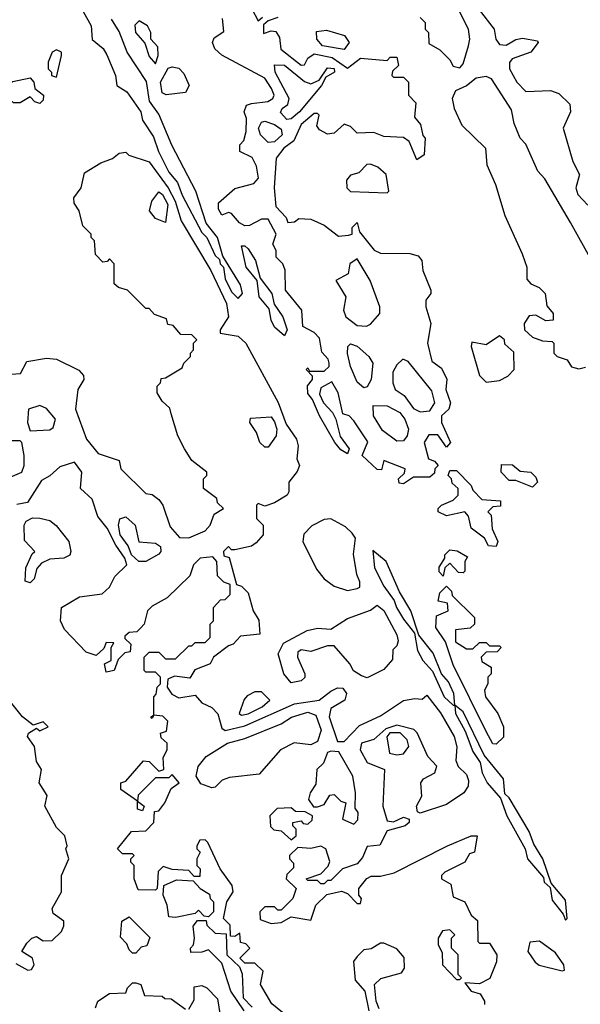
# Model space of a CAD drawing. Extents: x 2889633 to 3052318, y 540750 to 918690.
# Tile 611 of 656: x 2983084 to 2984780, y 845135 to 848114. Entities that reach past the tile are written whole.
import ezdxf

# ---------------------------------------------------------------- set-up
doc = ezdxf.new("R2010")
doc.units = 0

msp = doc.modelspace()

# ---------------------------------------------------------------- linework, layer by layer
at = {"layer": '0CON02XD'}
for points in [[(2983222.5, 848235), (2983300, 848095), (2983303.3, 848053.3), (2983336, 848026), (2983347.7, 848007.7), (2983373.3, 847945), (2983377.5, 847915), (2983407.5, 847895), (2983450, 847835), (2983455, 847810), (2983488.8, 847758.8), (2983503.3, 847715), (2983535, 847652.5), (2983560.7, 847620.7), (2983575, 847582.5), (2983635, 847470), (2983650, 847455), (2983675, 847400), (2983688.3, 847388.3), (2983690, 847375), (2983700, 847365), (2983705, 847330), (2983725, 847290), (2983745, 847270)], [(2984415, 847967.5), (2984425, 847980), (2984442, 848035), (2984445.8, 848055), (2984441.4, 848085), (2984362, 848242)], [(2983786.4, 848146.4), (2983805, 848110), (2983818.3, 848121.7)], [(2984473.5, 848143.5), (2984518.8, 848085), (2984524, 848055), (2984535, 848038.8), (2984555, 848036.2), (2984585, 848053.8), (2984605, 848058), (2984650, 848050), (2984652.5, 848045), (2984630, 848015), (2984573.8, 847995), (2984565.8, 847984.2), (2984565.8, 847965), (2984588, 847925), (2984615, 847896.7), (2984689.3, 847899.3), (2984715, 847890), (2984748.3, 847858.3), (2984750, 847835), (2984727.5, 847785), (2984757.5, 847685), (2984777.5, 847645), (2984766.2, 847605), (2984772, 847585), (2984803, 847553)], [(2983745, 847270), (2983757.5, 847285), (2983751.7, 847311.7), (2983698.3, 847398.3), (2983682.5, 847455), (2983648.3, 847498.3), (2983616.7, 847595), (2983543.8, 847733.8), (2983505, 847827.5), (2983476.7, 847866.7), (2983467, 847927), (2983408.8, 848015), (2983385, 848077.5), (2983361.2, 848115)], [(2983495, 847980), (2983502.5, 848005), (2983501.7, 848031.7), (2983480, 848055), (2983480, 848075), (2983470, 848095), (2983445, 848110), (2983432.5, 848097.5), (2983434.2, 848075), (2983462.5, 848042.5), (2983475, 848002.5), (2983495, 847980)], [(2984245, 846710), (2984231.7, 846711.7), (2984230, 846725), (2984248.3, 846741.7), (2984250, 846755), (2984185, 846780), (2984178.3, 846751.7), (2984165, 846752.5), (2984120, 846795), (2984137, 846837), (2984095, 846900), (2984080, 846915), (2984061.7, 846921.7), (2984047.5, 846985), (2984028.3, 847018.3), (2983995, 847000), (2983990.7, 846980.7), (2984002.5, 846955), (2984030, 846925), (2984040, 846905), (2984053, 846853), (2984080, 846815), (2984075, 846800), (2984055, 846812.5), (2984037.5, 846835), (2983991.2, 846915), (2983970, 846965), (2983955, 846982.5), (2983954, 847006), (2983970, 847025), (2983970, 847035), (2983950, 847055), (2983955, 847060), (2983960, 847050), (2984005, 847050), (2984020, 847065), (2984020, 847075), (2984017, 847087), (2983998.3, 847108.3), (2983990.7, 847150.7), (2983975, 847167.5), (2983940, 847185), (2983937.5, 847235), (2983887.5, 847295), (2983886.4, 847356.4), (2983880, 847375), (2983860, 847395), (2983860, 847415), (2983850, 847435), (2983860, 847465), (2983835, 847510), (2983815, 847510), (2983778.8, 847491.2), (2983765, 847490), (2983748.8, 847498.8), (2983725, 847527.5), (2983715, 847530), (2983695, 847522.5), (2983685, 847540), (2983685, 847560), (2983735, 847602.5), (2983791.7, 847618.3), (2983805.8, 847634.2), (2983800.5, 847670.5), (2983786.7, 847696.7), (2983750, 847715), (2983750, 847735), (2983761.7, 847748.3), (2983768.8, 847775), (2983770, 847815), (2983762.5, 847835), (2983770, 847855), (2983785, 847860), (2983834.3, 847865.7), (2983850, 847875), (2983853.8, 847885), (2983846, 847905), (2983825, 847936.2), (2983695, 848005.8), (2983673.8, 848025), (2983666.7, 848045), (2983671.7, 848058.3), (2983701.7, 848078.3), (2983697, 848117)], [(2983865, 848120), (2983835, 848110), (2983821.7, 848098.3), (2983821.7, 848071.7), (2983845, 848080), (2983858.3, 848078.3), (2983869.3, 848059.3), (2983874.2, 848024.2), (2983935, 847976.2), (2983945, 847977.5), (2983955, 847997.5), (2983975, 848010), (2984029.4, 847999.4), (2984075, 847966.7), (2984115, 847997.5), (2984195, 847990), (2984205, 848000), (2984225, 848000), (2984230, 847975), (2984211.7, 847958.3), (2984210, 847945), (2984215, 847940), (2984245, 847940), (2984260, 847925), (2984260, 847885), (2984281.7, 847861.7), (2984278.3, 847818.3), (2984296.7, 847796.7), (2984303, 847763), (2984310, 847755), (2984307.5, 847705), (2984285, 847690), (2984262.5, 847745), (2984245, 847757.5), (2984185, 847760), (2984155, 847772.5), (2984105, 847770), (2984085, 847790), (2984065, 847797.5), (2984035, 847770), (2984015, 847767.5), (2983990.7, 847780.7), (2983983, 847793), (2983990, 847825), (2983985, 847830), (2983975, 847830), (2983935, 847796.7), (2983913.3, 847746.7), (2983882.5, 847725), (2983860, 847695), (2983853.3, 847605), (2983858.3, 847548.3), (2983890, 847515), (2983895, 847500), (2983915, 847502.5), (2983928.3, 847511.7), (2983965, 847510), (2984005, 847492.5), (2984048.3, 847458.3), (2984078.3, 847461.7), (2984090, 847465), (2984090, 847485), (2984105, 847500), (2984111.7, 847471.7), (2984156.4, 847416.4), (2984175, 847407.5), (2984263.6, 847406.4), (2984288.8, 847398.8), (2984300, 847385), (2984303.3, 847355), (2984327.5, 847295), (2984327.5, 847285), (2984312.5, 847265), (2984312.5, 847245), (2984327.5, 847195), (2984317.5, 847135), (2984330.8, 847080.8), (2984359.5, 847059.5), (2984376.4, 847026.4), (2984372.5, 846995), (2984387.5, 846955), (2984382.5, 846935), (2984360, 846915), (2984360, 846895), (2984387.5, 846835), (2984375, 846820), (2984348.3, 846858.3), (2984321.7, 846858.3), (2984307.5, 846835), (2984320, 846785), (2984338.3, 846778.3), (2984350, 846765), (2984340, 846755), (2984338.3, 846741.7), (2984325, 846730), (2984275, 846730), (2984245, 846710)], [(2984295, 848120), (2984310, 848105), (2984310, 848085), (2984320, 848075), (2984321.7, 848041.7), (2984355, 848022.5), (2984385, 847992.5), (2984395, 847972.5), (2984415, 847967.5)], [(2984065, 848023.8), (2984000, 848035), (2983982.5, 848055), (2983981.7, 848078.3), (2984011.7, 848081.7), (2984066.2, 848066.2), (2984080, 848045), (2984065, 848023.8)], [(2983195, 847940), (2983210, 848005), (2983210, 848015), (2983195, 848022.5), (2983182.5, 848015), (2983170, 847985), (2983170, 847965), (2983180, 847955), (2983180, 847945), (2983195, 847940)], [(2983892, 847812), (2983873, 847833), (2983877.5, 847845), (2983895, 847857.5), (2983898.8, 847875), (2983856.7, 847955), (2983855, 847977.5), (2983885, 847976), (2983945, 847926.2), (2983965, 847920), (2983989.3, 847930.7), (2984015, 847967.5), (2984035, 847966), (2984036.2, 847955), (2984010, 847940), (2983996.7, 847915), (2983930, 847835), (2983905, 847813.8), (2983892, 847812)], [(2983526.7, 847886.7), (2983515, 847892.5), (2983510, 847925), (2983532.7, 847967.3), (2983545, 847971.2), (2983565, 847966.7), (2983580.6, 847950.6), (2983596, 847915), (2983585, 847893.8), (2983526.7, 847886.7)], [(2983145, 847860), (2983130, 847865), (2983115, 847880), (2983085, 847862.5), (2983065, 847862.5), (2983045, 847880), (2983013.6, 847893.6), (2983010, 847905), (2983015, 847910), (2983045, 847910), (2983063, 847927), (2983115, 847937.5), (2983126.7, 847925), (2983130, 847905), (2983156.2, 847885), (2983155, 847870), (2983145, 847860)], [(2984815, 847383.8), (2984750.2, 847500.2), (2984672.1, 847632.1), (2984651.2, 847655), (2984615, 847737.5), (2984597.5, 847755), (2984579.5, 847799.5), (2984571.3, 847841.3), (2984511.2, 847935), (2984495, 847942), (2984465, 847936.2), (2984435, 847913.3), (2984401.9, 847898.1), (2984392, 847875), (2984398, 847845), (2984421.2, 847795), (2984492.5, 847725), (2984496.7, 847675), (2984523.3, 847615), (2984551.2, 847521.2), (2984603.8, 847405), (2984617.5, 847365), (2984618.3, 847328.3), (2984630, 847315), (2984655, 847303.3), (2984673.3, 847285), (2984678.3, 847248.3), (2984697.5, 847225), (2984697.5, 847205), (2984675, 847202.5), (2984645, 847220), (2984625, 847217.5), (2984610, 847195), (2984611.2, 847175), (2984635, 847153.3), (2984665, 847142.5), (2984695, 847140), (2984700, 847135), (2984700, 847105), (2984710, 847095), (2984740, 847085), (2984753, 847063), (2984775, 847057.5)], [(2983835, 847742.5), (2983812, 847765), (2983806.2, 847785), (2983815, 847803.3), (2983825, 847806.7), (2983855, 847796.7), (2983875, 847782.5), (2983878, 847765), (2983855, 847744.3), (2983835, 847742.5)], [(2983045, 847040), (2983086.4, 847043.6), (2983105, 847080), (2983165, 847090), (2983195, 847086.7), (2983263, 847053), (2983277, 847037), (2983277.5, 847025), (2983260, 846995), (2983252.5, 846935), (2983286.2, 846845), (2983321.2, 846801.2), (2983385, 846780), (2983390, 846755), (2983465, 846680), (2983485, 846677.5), (2983505, 846662.5), (2983516.7, 846645), (2983539.3, 846579.3), (2983567, 846547), (2983595, 846546.7), (2983645, 846567.5), (2983660, 846585), (2983671.7, 846618.3), (2983700, 846635), (2983681.7, 846651.7), (2983680, 846665), (2983640, 846695), (2983640, 846725), (2983650, 846735), (2983650, 846745), (2983605, 846780), (2983582.5, 846815), (2983562.5, 846855), (2983541.7, 846921.7), (2983538.3, 846938.3), (2983515, 846960), (2983500, 846985), (2983500, 847005), (2983510, 847015), (2983511.7, 847028.3), (2983525, 847030), (2983575, 847060), (2983580, 847075), (2983600, 847095), (2983600, 847105), (2983610, 847115), (2983610, 847135), (2983620, 847145), (2983605, 847160), (2983571.7, 847161.7), (2983548.3, 847188.3), (2983531.7, 847191.7), (2983528.3, 847208.3), (2983491.7, 847221.7), (2983475, 847240), (2983465, 847240), (2983410, 847295), (2983383, 847303), (2983370, 847315), (2983370, 847375), (2983355, 847390), (2983348.3, 847381.7), (2983335, 847380), (2983313, 847403), (2983310, 847445), (2983300, 847455), (2983300, 847465), (2983275, 847490), (2983263.3, 847535), (2983248.3, 847558.3), (2983247.5, 847575), (2983270, 847605), (2983280, 847650), (2983329.3, 847680.7), (2983365, 847693.3), (2983385, 847710), (2983405, 847712.5), (2983414.1, 847704.1), (2983475, 847683.3), (2983533.3, 847605), (2983554.4, 847565), (2983572.5, 847505), (2983662.2, 847355), (2983709.5, 847255), (2983715.8, 847215), (2983690, 847175), (2983690, 847165), (2983745, 847155.8), (2983767.5, 847135), (2983865.4, 846955.4), (2983890.3, 846890.3), (2983920.8, 846845), (2983925.9, 846824.1), (2983922.5, 846785), (2983930, 846765), (2983923.6, 846746.4), (2983897.5, 846715), (2983897.5, 846685), (2983892.5, 846675), (2983855, 846652.5), (2983825, 846642.5), (2983805, 846650), (2983800, 846645), (2983800, 846605), (2983820, 846585), (2983820, 846555), (2983799.3, 846530.7), (2983785, 846521.2), (2983735, 846510), (2983725, 846510), (2983715, 846520), (2983700, 846505), (2983701.7, 846491.7), (2983717, 846487), (2983740, 846405), (2983755, 846400), (2983775, 846380), (2983790, 846325), (2983807, 846297), (2983810, 846255), (2983751.7, 846248.3), (2983730, 846225), (2983715, 846220), (2983670, 846185), (2983660, 846165), (2983613.3, 846146.7), (2983598.3, 846121.7), (2983552.5, 846127.5), (2983531.7, 846118.3), (2983530, 846095), (2983543.6, 846073.6), (2983565, 846062.5), (2983615, 846070), (2983635, 846047.5), (2983665, 846033.3), (2983683.6, 846013.6), (2983695, 845970), (2983705, 845963.3), (2983765, 845977.1), (2983915, 846044), (2983990, 846055), (2984025, 846082.5), (2984045, 846092.5), (2984061.7, 846091.7), (2984072.5, 846075), (2984067.5, 846055), (2984025, 846030), (2984020, 846005), (2984045, 845930), (2984065, 845930), (2984111.7, 845978.3), (2984175, 846008), (2984245, 846054), (2984279.3, 846060.7), (2984301.7, 846058.3), (2984315, 846070), (2984356.5, 846016.5), (2984398.1, 845945), (2984405.9, 845914.1), (2984403, 845873), (2984410, 845855), (2984435, 845830), (2984441.7, 845811.7), (2984440, 845795), (2984427.5, 845775), (2984375, 845740), (2984295, 845713.3), (2984287, 845717), (2984283.8, 845735), (2984300, 845765), (2984297.5, 845805), (2984305, 845817.5), (2984340, 845835), (2984345.9, 845855.9), (2984318.8, 845885), (2984286.1, 845956.1), (2984276.2, 845966.2), (2984225, 845980), (2984191.4, 845968.6), (2984155, 845936.7), (2984117.5, 845925), (2984113.3, 845905), (2984135, 845866.7), (2984187.5, 845845), (2984182.5, 845735), (2984195, 845690), (2984215, 845687.5), (2984245, 845701.2), (2984262.5, 845695), (2984262.5, 845685), (2984250, 845675), (2984195, 845660), (2984173, 845617), (2984135, 845612.5), (2984120.7, 845579.3), (2984105, 845560), (2984060, 845545), (2984025, 845510), (2984015, 845510), (2984005, 845500), (2983995, 845500), (2983985, 845510), (2983955, 845510), (2983950, 845515), (2983995, 845530), (2984017, 845553), (2984022.5, 845567.5), (2984010, 845605), (2983995, 845613.3), (2983965, 845606.7), (2983925, 845610), (2983900, 845585), (2983900, 845575), (2983911.7, 845561.7), (2983911.7, 845548.3), (2983891.7, 845528.3), (2983890, 845515), (2983920, 845485), (2983910, 845455), (2983875, 845420), (2983865, 845420), (2983855, 845430), (2983825, 845430), (2983810, 845415), (2983811.7, 845391.7), (2983845, 845380), (2983875, 845382.5), (2983905, 845400), (2983965, 845390), (2983980, 845435), (2984013, 845467), (2984057, 845477), (2984075, 845470), (2984105, 845440), (2984115, 845440), (2984117.5, 845455), (2984110, 845465), (2984110, 845485), (2984133.9, 845516.1), (2984147, 845523), (2984175, 845522.5), (2984217, 845533), (2984377.5, 845615), (2984450, 845645), (2984467.5, 845645), (2984460, 845595), (2984445, 845590), (2984430, 845565), (2984370, 845535), (2984360, 845525), (2984360, 845515), (2984388.3, 845498.3), (2984395, 845460), (2984430, 845445), (2984450, 845405), (2984468.3, 845388.3), (2984470, 845325), (2984475, 845320), (2984505, 845320), (2984527.5, 845285), (2984526.4, 845263.6), (2984506.4, 845213.6), (2984475, 845197.5), (2984430, 845200), (2984450, 845175), (2984476.4, 845166.4), (2984490, 845145), (2984490, 845135)], [(2984195, 847590), (2984200, 847595), (2984192.5, 847645), (2984167.3, 847667.3), (2984145, 847676.2), (2984134.2, 847675.8), (2984109.7, 847650.3), (2984085, 847643.3), (2984072, 847628), (2984073.8, 847605), (2984085, 847593.8), (2984195, 847590)], [(2983525, 847500), (2983495, 847512.5), (2983476.7, 847535), (2983483.3, 847565), (2983505, 847592.5), (2983516.2, 847585), (2983532, 847555), (2983525, 847500)], [(2983885, 847157.5), (2983855, 847183.3), (2983844.2, 847205), (2983838.8, 847238.8), (2983808, 847275), (2983802.5, 847325), (2983768.8, 847365), (2983755, 847430), (2983765, 847430), (2983775, 847420), (2983796.7, 847385), (2983811.7, 847331.7), (2983846.7, 847285), (2983853.3, 847253.3), (2983880, 847215), (2983893.3, 847175), (2983885, 847157.5)], [(2984133, 847187), (2984145, 847192.5), (2984173.3, 847225), (2984173.3, 847245), (2984143.8, 847325), (2984105, 847390), (2984082.5, 847375), (2984077.5, 847345), (2984040, 847325), (2984070, 847275), (2984063.3, 847235), (2984070, 847215), (2984105, 847188.8), (2984133, 847187)], [(2984495, 847017.5), (2984535, 847022.5), (2984560, 847035), (2984580, 847055), (2984578.3, 847108.3), (2984551.7, 847131.7), (2984550, 847145), (2984535, 847157.5), (2984495, 847130), (2984451.7, 847138.3), (2984450, 847125), (2984475, 847037.5), (2984495, 847017.5)], [(2984125, 847000), (2984105, 847016.7), (2984084.2, 847065), (2984075.9, 847104.1), (2984076.7, 847125), (2984085, 847133.3), (2984105, 847126.2), (2984140, 847095), (2984152, 847075), (2984147.5, 847025), (2984135, 847002.5), (2984125, 847000)], [(2984295, 846927.5), (2984325, 846930), (2984340, 846955), (2984330.7, 846990.7), (2984259.3, 847079.3), (2984243, 847087), (2984225, 847070), (2984213, 847047), (2984212.5, 847015), (2984220, 846995), (2984246.4, 846976.4), (2984275, 846937.5), (2984295, 846927.5)], [(2984775, 847057.5), (2984795, 847062.5)], [(2983115, 846870), (2983175, 846872.5), (2983185, 846880), (2983192.5, 846905), (2983165, 846937.5), (2983145, 846946.7), (2983110, 846935), (2983107.5, 846895), (2983115, 846870)], [(2984225, 846838.8), (2984180.9, 846870.9), (2984153.8, 846915), (2984153.6, 846946.4), (2984195.7, 846945.7), (2984234, 846925), (2984249.2, 846905), (2984260, 846875), (2984256.2, 846855), (2984245, 846840), (2984225, 846838.8)], [(2983835, 846820), (2983825, 846820), (2983810, 846835), (2983800, 846865), (2983780, 846895), (2983781.7, 846908.3), (2983845, 846912.5), (2983855, 846897.5), (2983862, 846875), (2983860, 846855), (2983835, 846820)], [(2983055, 846730), (2983090, 846745), (2983097.5, 846765), (2983097.5, 846795), (2983090, 846835), (2983085, 846840), (2983055, 846840)], [(2983374.4, 846524.4), (2983348, 846575), (2983320.6, 846610.6), (2983303.2, 846663.2), (2983268, 846695), (2983272, 846745), (2983250, 846775), (2983205, 846761.2), (2983175, 846733.3), (2983150, 846720), (2983107, 846653), (2983075, 846647.5)], [(2984635, 846700), (2984585, 846720), (2984565, 846720), (2984540, 846745), (2984541.7, 846768.3), (2984575, 846767.5), (2984598.3, 846748.3), (2984630, 846745), (2984645, 846730), (2984650, 846715), (2984635, 846700)], [(2984525, 846520), (2984501.7, 846521.7), (2984490, 846545), (2984450, 846575), (2984441.7, 846611.7), (2984430, 846625), (2984375, 846612.5), (2984350, 846625), (2984350, 846635), (2984360, 846645), (2984395, 846660), (2984410, 846675), (2984410, 846695), (2984391.7, 846711.7), (2984390, 846725), (2984380, 846735), (2984385, 846750), (2984405, 846750), (2984450, 846705), (2984455, 846690), (2984481.7, 846661.7), (2984538.3, 846658.3), (2984538.3, 846641.7), (2984515, 846640), (2984500, 846625), (2984510, 846615), (2984513, 846573), (2984530, 846535), (2984525, 846520)], [(2983115, 846410), (2983100, 846415), (2983102.5, 846455), (2983121.7, 846498.3), (2983130, 846505), (2983098.3, 846538.3), (2983097.5, 846585), (2983103.6, 846596.4), (2983123, 846607), (2983145, 846606.2), (2983175, 846598.8), (2983193.9, 846583.9), (2983232.5, 846535), (2983238.8, 846505), (2983235.7, 846494.3), (2983217.5, 846485), (2983175, 846482), (2983150, 846470), (2983136.1, 846453.9), (2983128, 846422), (2983115, 846410)], [(2983465, 846474.2), (2983444.4, 846474.4), (2983422.5, 846495), (2983412.3, 846522.3), (2983388, 846555), (2983382.5, 846585), (2983386.7, 846603.3), (2983405, 846610), (2983433.3, 846585), (2983443.8, 846533.8), (2983495, 846530), (2983510, 846520), (2983511.2, 846505), (2983505, 846496.7), (2983465, 846474.2)], [(2984075, 846386.7), (2984105, 846392.5), (2984112.5, 846397.5), (2984113, 846413), (2984103.3, 846435), (2984093.6, 846496.4), (2984100, 846545), (2984090, 846560), (2984069.2, 846579.2), (2984025, 846603.8), (2984005, 846601.2), (2983967.7, 846582.3), (2983942.9, 846557.1), (2983940.8, 846535), (2983981.2, 846451.2), (2984005, 846422.5), (2984035, 846400), (2984075, 846386.7)], [(2983895, 845097.5), (2983847, 845137), (2983812.5, 845195), (2983820, 845235), (2983795, 845260), (2983765, 845260), (2983750, 845275), (2983780, 845305), (2983768.3, 845318.3), (2983751.7, 845321.7), (2983750, 845350), (2983735, 845340), (2983721.7, 845341.7), (2983720, 845375), (2983700, 845395), (2983710, 845445), (2983730, 845475), (2983726.7, 845495), (2983690, 845545), (2983652.5, 845625), (2983645, 845632.5), (2983628.3, 845631.7), (2983620, 845615), (2983620, 845605), (2983630, 845595), (2983620, 845575), (2983620, 845555), (2983630, 845545), (2983628.3, 845521.7), (2983611.7, 845521.7), (2983595, 845540), (2983545, 845542.5), (2983518.3, 845551.7), (2983503, 845537), (2983500, 845485), (2983495, 845480), (2983441.7, 845481.7), (2983430, 845515), (2983430, 845555), (2983420, 845565), (2983420, 845575), (2983430, 845585), (2983425, 845590), (2983395, 845590), (2983380, 845605), (2983421.7, 845658.3), (2983465, 845660), (2983490, 845685), (2983491.7, 845718.3), (2983505, 845720), (2983522.5, 845745), (2983541.7, 845788.3), (2983566.7, 845805), (2983545, 845830), (2983535, 845820), (2983495, 845820), (2983441.7, 845768.3), (2983440, 845750), (2983460, 845735), (2983455, 845720), (2983440, 845725), (2983440, 845750), (2983390, 845785), (2983390, 845805), (2983405, 845810), (2983458.3, 845871.7), (2983475, 845870), (2983505, 845840), (2983520, 845845), (2983518.3, 845881.7), (2983530, 845905), (2983530, 845925), (2983511.7, 845941.7), (2983510, 845955), (2983528.3, 845961.7), (2983531.7, 845991.7), (2983517, 846007), (2983490, 846010), (2983485, 846000), (2983480, 846005), (2983490, 846010), (2983490, 846065), (2983497, 846073), (2983500, 846095), (2983510, 846105), (2983510, 846125), (2983495, 846140), (2983465, 846140), (2983460, 846145), (2983460, 846185), (2983475, 846200), (2983505, 846200), (2983525, 846180), (2983555, 846180), (2983595, 846220), (2983605, 846220), (2983615, 846230), (2983645, 846230), (2983660, 846245), (2983660, 846285), (2983670, 846295), (2983670, 846335), (2983691.7, 846358.3), (2983705, 846360), (2983720, 846375), (2983720, 846405), (2983701.7, 846411.7), (2983681.7, 846431.7), (2983680, 846475), (2983668.3, 846488.3), (2983630, 846485), (2983610, 846465), (2983598.3, 846431.7), (2983530, 846365), (2983485, 846340), (2983470, 846325), (2983460, 846285), (2983448.3, 846271.7), (2983438.3, 846261.7), (2983415, 846260), (2983401.7, 846248.3), (2983401.7, 846241.7), (2983420, 846225), (2983418.3, 846201.7), (2983401.7, 846198.3), (2983381.7, 846178.3), (2983370, 846145), (2983345, 846140), (2983340, 846165), (2983360, 846175), (2983360, 846215), (2983368.3, 846228.3), (2983345, 846230), (2983338.3, 846211.7), (2983315, 846190), (2983285, 846200), (2983219.3, 846269.3), (2983207.5, 846295), (2983210, 846335), (2983265, 846367.5), (2983333.6, 846376.4), (2983355, 846397.5), (2983371.2, 846428.8), (2983408, 846465), (2983401.4, 846485), (2983374.4, 846524.4)], [(2984400, 846040), (2984396.7, 846075), (2984380.7, 846110.7), (2984360, 846135), (2984335, 846197.5), (2984291.7, 846251.7), (2984267.5, 846325), (2984233, 846383), (2984192.5, 846475), (2984151.7, 846508.3), (2984157.5, 846455), (2984185, 846400), (2984217, 846357), (2984223.3, 846335), (2984245, 846300), (2984278.3, 846258.3), (2984287.5, 846205), (2984303.3, 846175), (2984332.5, 846142.5), (2984367.5, 846065), (2984395, 846040), (2984400, 846040)], [(2984365, 846430), (2984353, 846443), (2984353, 846457), (2984370, 846485), (2984370, 846495), (2984385, 846510), (2984407, 846507), (2984438.3, 846488.3), (2984430, 846475), (2984430, 846445), (2984425, 846440), (2984411.7, 846441.7), (2984385, 846470), (2984370, 846455), (2984365, 846430)], [(2984525, 845922.5), (2984515, 845923.3), (2984495, 845960), (2984395, 846162.5), (2984371.7, 846231.7), (2984342.5, 846275), (2984345, 846310), (2984380, 846325), (2984378.3, 846348.3), (2984350, 846355), (2984355, 846380), (2984375, 846400), (2984390, 846385), (2984391.7, 846371.7), (2984460, 846305), (2984460, 846285), (2984447, 846273), (2984401.7, 846268.3), (2984401.7, 846231.7), (2984435, 846210), (2984455, 846210), (2984475, 846230), (2984495, 846230), (2984505, 846220), (2984535, 846220), (2984540, 846215), (2984528.3, 846201.7), (2984495, 846200), (2984480, 846185), (2984481.7, 846171.7), (2984510, 846155), (2984510, 846135), (2984500, 846125), (2984500, 846105), (2984490, 846085), (2984493.3, 846065), (2984530, 846015), (2984547.5, 845975), (2984547, 845943), (2984525, 845922.5)], [(2983905, 846108), (2983882.5, 846135), (2983865.7, 846195), (2983882, 846228), (2983953.6, 846266.4), (2983985, 846273.3), (2984025, 846270), (2984075, 846302.5), (2984145, 846327.5), (2984165, 846342.5), (2984185, 846326.7), (2984225, 846252.5), (2984228.8, 846235), (2984225, 846220), (2984213, 846207), (2984211.7, 846178.3), (2984185, 846147.5), (2984135, 846122.5), (2984118.3, 846128.3), (2984093.6, 846143.6), (2984082.5, 846165), (2984035, 846220), (2984015, 846220), (2983965, 846202.5), (2983935, 846207.5), (2983925, 846200), (2983923.8, 846185), (2983946.7, 846135), (2983946.1, 846123.9), (2983935, 846113.8), (2983905, 846108)], [(2983755, 846010), (2983775, 846013.8), (2983817.5, 846035), (2983840, 846055), (2983815, 846080), (2983795, 846080), (2983771.7, 846068.3), (2983763, 846057), (2983747.5, 846015), (2983755, 846010)], [(2983071.7, 845258.3), (2983108.3, 845238.3), (2983119.3, 845240.7), (2983127.5, 845255), (2983122.5, 845275), (2983090, 845295), (2983105, 845320), (2983120, 845335), (2983135, 845340), (2983155, 845327.5), (2983181.7, 845328.3), (2983210, 845355), (2983217, 845373), (2983217, 845387), (2983185, 845410), (2983182.5, 845425), (2983210, 845475), (2983210, 845525), (2983232.5, 845575), (2983223.3, 845605), (2983227.5, 845615), (2983220, 845645), (2983195, 845670), (2983160, 845735), (2983167, 845767), (2983142.5, 845805), (2983150, 845845), (2983135, 845870), (2983128.8, 845915), (2983107.5, 845945), (2983110, 845955), (2983135, 845970), (2983145, 845962.5), (2983170, 845975), (2983155, 845990), (2983125, 845980), (2983092.5, 846005), (2983060, 846045)], [(2983665, 845790), (2983631.7, 845801.7), (2983617.5, 845825), (2983623.3, 845855), (2983647.5, 845885), (2983712.5, 845925), (2983765, 845938.8), (2983875, 845983.8), (2983906.1, 846003.9), (2983955, 846019.2), (2983979.5, 846009.5), (2983995.8, 845964.2), (2983985, 845930), (2983965, 845920), (2983914.1, 845925.9), (2983872.5, 845905), (2983808.3, 845831.7), (2983718.8, 845821.2), (2983696.4, 845813.6), (2983675, 845792.5), (2983665, 845790)], [(2984735, 845390), (2984740, 845395), (2984735, 845450), (2984691.7, 845501.7), (2984666.7, 845575), (2984639.3, 845619.3), (2984625, 845657.5), (2984565, 845760), (2984551.7, 845771.7), (2984547, 845817), (2984489.3, 845889.3), (2984425, 846020), (2984400, 846040), (2984402.5, 846015), (2984431.7, 845961.7), (2984455, 845900), (2984477, 845867), (2984483.3, 845835), (2984497.5, 845805), (2984538.3, 845758.3), (2984557.5, 845705), (2984612.5, 845605), (2984620, 845575), (2984668.3, 845518.3), (2984670, 845505), (2984688.3, 845488.3), (2984695, 845450), (2984728.3, 845408.3), (2984735, 845390)], [(2984225, 845890), (2984245, 845893.3), (2984261.2, 845915), (2984256, 845935), (2984235, 845956.7), (2984203.7, 845956.3), (2984194.4, 845944.4), (2984202.5, 845895), (2984225, 845890)], [(2984095, 845680), (2984107, 845693), (2984107.5, 845715), (2984098.3, 845728.3), (2984100, 845775), (2984091.2, 845825), (2984049.3, 845899.3), (2984025, 845901.2), (2984015, 845896.7), (2984002.5, 845865), (2983982.5, 845845), (2983979.3, 845800.7), (2983962.5, 845775), (2983957.5, 845755), (2983972.5, 845732.5), (2983985, 845732.5), (2984005, 845740), (2984021.7, 845768.3), (2984035, 845770), (2984055, 845750), (2984070, 845745), (2984060, 845695), (2984095, 845680)], [(2983905, 845632.5), (2983920, 845645), (2983920, 845665), (2983910, 845675), (2983910, 845685), (2983935, 845690), (2983941.7, 845681.7), (2983955, 845680), (2983968.3, 845691.7), (2983970, 845705), (2983947.5, 845717.5), (2983918.3, 845718.3), (2983905, 845730), (2983863, 845727), (2983840, 845705), (2983843, 845673), (2983853, 845663), (2983875, 845660), (2983905, 845632.5)], [(2983555, 845397.5), (2983535, 845400), (2983530, 845435), (2983517.5, 845465), (2983520, 845495), (2983558.3, 845511.7), (2983608.3, 845508.3), (2983630, 845485), (2983658.3, 845468.3), (2983660, 845455), (2983670, 845445), (2983670, 845415), (2983655, 845400), (2983641.7, 845401.7), (2983625, 845420), (2983615, 845410), (2983555, 845397.5)], [(2983435, 845290), (2983425, 845290), (2983415, 845300), (2983408.3, 845318.3), (2983388.3, 845338.3), (2983393, 845387), (2983415, 845400), (2983477.5, 845337.5), (2983468.3, 845311.7), (2983451.7, 845308.3), (2983435, 845290)], [(2983762.5, 845115), (2983722.5, 845175), (2983695, 845260), (2983655, 845300), (2983635, 845292.5), (2983601.7, 845291.7), (2983600, 845305), (2983610, 845315), (2983612.5, 845335), (2983608.3, 845371.7), (2983621.7, 845388.3), (2983648.3, 845388.3), (2983650, 845375), (2983675, 845350), (2983708.3, 845348.3), (2983710, 845285), (2983748.3, 845248.3), (2983757, 845227), (2983760, 845155), (2983787, 845127)], [(2984415, 845210), (2984420, 845215), (2984410, 845225), (2984410, 845285), (2984390, 845305), (2984390, 845335), (2984400, 845345), (2984385, 845360), (2984363, 845357), (2984350, 845335), (2984350, 845315), (2984361.7, 845291.7), (2984362.5, 845255), (2984405, 845210), (2984415, 845210)], [(2984171.7, 845121.7), (2984162.5, 845145), (2984157.5, 845195), (2984176.4, 845213.6), (2984239.3, 845230.7), (2984247.5, 845245), (2984247, 845277), (2984225, 845302.5), (2984185, 845320), (2984175, 845320), (2984147, 845303), (2984125, 845300), (2984105, 845280), (2984093.3, 845265), (2984098.3, 845208.3), (2984127.5, 845175), (2984140, 845115)], [(2984725, 845236.7), (2984731.7, 845238.3), (2984730, 845255), (2984705, 845291.2), (2984655.9, 845325.9), (2984626.7, 845323.3), (2984621.2, 845295), (2984643, 845263), (2984655, 845253.8), (2984725, 845236.7)], [(2983313.3, 845125), (2983320, 845145), (2983355, 845167.5), (2983405, 845170), (2983410, 845185), (2983425, 845200), (2983435, 845200), (2983450, 845195), (2983461.7, 845161.7), (2983515, 845160), (2983523, 845153), (2983541.7, 845151.7), (2983585, 845120)], [(2983595, 845120), (2983611.7, 845148.3), (2983611.7, 845188.3), (2983635, 845192.5), (2983650, 845185), (2983681.7, 845151.7), (2983695, 845070)]]:
    msp.add_lwpolyline(points, dxfattribs=at)

doc.saveas('drawing.dxf')
